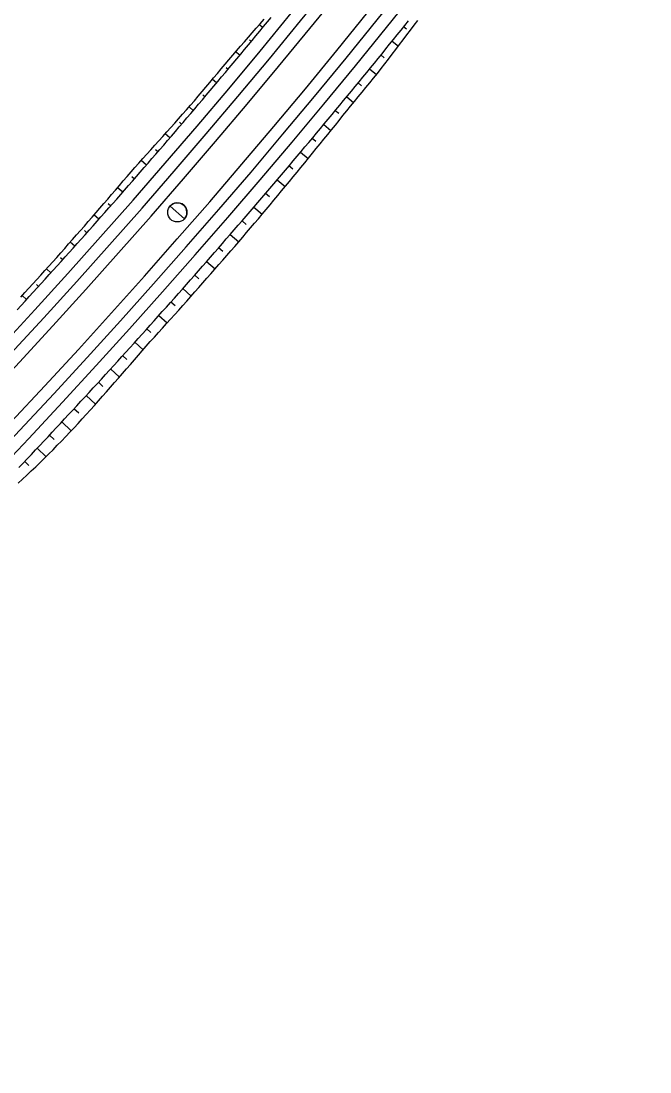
# Model space of a CAD drawing. Extents: x 6503541 to 6503743, y 5888004 to 5888145.
# Drawn here: x 6503584.59 to 6503585.847, y 5888030.315 to 5888032.415 of the extents above; entities that cross this region are included whole.
import ezdxf

# ---------------------------------------------------------------- set-up
doc = ezdxf.new("R2010")
doc.units = 0
doc.layers.add('12', color=7, linetype='Continuous')

msp = doc.modelspace()

# ---------------------------------------------------------------- linework, layer by layer
at = {"layer": '12'}
for p, q in [((6503585.0732, 5888032.4019), (6503585.0663, 5888032.4076)), ((6503585.3605, 5888032.3984), (6503585.3547, 5888032.4031)), ((6503585.0465, 5888032.3773), (6503585.0503, 5888032.3741)), ((6503585.3321, 5888032.375), (6503585.3445, 5888032.365)), ((6503585.0273, 5888032.3465), (6503585.0191, 5888032.3533)), ((6503585.316, 5888032.3417), (6503585.3094, 5888032.3471)), ((6503585, 5888032.3224), (6503585.0042, 5888032.3188)), ((6503585.2867, 5888032.3192), (6503585.3004, 5888032.308)), ((6503584.981, 5888032.2913), (6503584.9726, 5888032.2984)), ((6503585.2707, 5888032.2857), (6503585.2639, 5888032.2913)), ((6503584.9536, 5888032.2673), (6503584.9578, 5888032.2638)), ((6503584.9345, 5888032.2363), (6503584.9261, 5888032.2435)), ((6503585.241, 5888032.2635), (6503585.2548, 5888032.2521)), ((6503585.2251, 5888032.2299), (6503585.218, 5888032.2358)), ((6503584.9067, 5888032.2128), (6503584.9111, 5888032.2089)), ((6503585.195, 5888032.2081), (6503585.2095, 5888032.196)), ((6503584.8877, 5888032.1816), (6503584.8783, 5888032.1897)), ((6503585.1793, 5888032.1743), (6503585.1719, 5888032.1805)), ((6503584.8592, 5888032.1586), (6503584.8642, 5888032.1543)), ((6503585.1488, 5888032.1529), (6503585.164, 5888032.1401)), ((6503584.8406, 5888032.1271), (6503584.8302, 5888032.1362)), ((6503585.1333, 5888032.1188), (6503585.1256, 5888032.1254)), ((6503584.8117, 5888032.1046), (6503584.817, 5888032.1)), ((6503585.1023, 5888032.0979), (6503585.1181, 5888032.0845)), ((6503584.7933, 5888032.0729), (6503584.783, 5888032.0819)), ((6503585.087, 5888032.0636), (6503585.0789, 5888032.0706)), ((6503584.7645, 5888032.0503), (6503584.7695, 5888032.0459)), ((6503585.0555, 5888032.0432), (6503585.072, 5888032.0291)), ((6503584.7457, 5888032.0189), (6503584.7359, 5888032.0275)), ((6503585.0404, 5888032.0087), (6503585.032, 5888032.0159)), ((6503584.717, 5888031.9962), (6503584.7218, 5888031.992)), ((6503584.6978, 5888031.9651), (6503584.6886, 5888031.9734)), ((6503585.0084, 5888031.9887), (6503585.0254, 5888031.974)), ((6503584.9933, 5888031.9542), (6503584.9848, 5888031.9616)), ((6503584.6693, 5888031.9423), (6503584.6737, 5888031.9383)), ((6503584.9611, 5888031.9345), (6503584.978, 5888031.9197)), ((6503584.6496, 5888031.9116), (6503584.6408, 5888031.9196)), ((6503584.9457, 5888031.9), (6503584.9373, 5888031.9074)), ((6503584.621, 5888031.8889), (6503584.6254, 5888031.8849)), ((6503584.6012, 5888031.8583), (6503584.5924, 5888031.8663)), ((6503584.9135, 5888031.8804), (6503584.9303, 5888031.8656)), ((6503584.898, 5888031.8461), (6503584.8896, 5888031.8535)), ((6503584.8656, 5888031.8266), (6503584.8823, 5888031.8117)), ((6503584.8498, 5888031.7925), (6503584.8416, 5888031.7998)), ((6503584.8175, 5888031.7731), (6503584.834, 5888031.7582)), ((6503584.8019, 5888031.7386), (6503584.7934, 5888031.7464)), ((6503584.7691, 5888031.7198), (6503584.7868, 5888031.7037)), ((6503584.7539, 5888031.6849), (6503584.7448, 5888031.6932)), ((6503584.7205, 5888031.6667), (6503584.739, 5888031.6497)), ((6503584.7055, 5888031.6315), (6503584.696, 5888031.6403)), ((6503584.6716, 5888031.6139), (6503584.6906, 5888031.5961)), ((6503584.6562, 5888031.5789), (6503584.647, 5888031.5876)), ((6503584.6224, 5888031.5613), (6503584.6402, 5888031.5445)), ((6503584.6059, 5888031.5273), (6503584.5977, 5888031.5351))]:
    msp.add_line(p, q, dxfattribs=at)
for points in [[(6503584.5825, 5888031.8379), (6503584.5905, 5888031.8467), (6503584.5986, 5888031.8555), (6503584.6066, 5888031.8643), (6503584.6146, 5888031.8731), (6503584.6227, 5888031.8819), (6503584.6307, 5888031.8907), (6503584.6387, 5888031.8995), (6503584.6467, 5888031.9083), (6503584.6546, 5888031.9172), (6503584.6626, 5888031.926), (6503584.6706, 5888031.9348), (6503584.6786, 5888031.9437), (6503584.6865, 5888031.9526), (6503584.6945, 5888031.9614), (6503584.7024, 5888031.9703), (6503584.7104, 5888031.9792), (6503584.7183, 5888031.9881), (6503584.7262, 5888031.997), (6503584.7341, 5888032.0059), (6503584.742, 5888032.0148), (6503584.7499, 5888032.0237), (6503584.7578, 5888032.0326), (6503584.7657, 5888032.0415), (6503584.7736, 5888032.0505), (6503584.7814, 5888032.0594), (6503584.7893, 5888032.0683), (6503584.7972, 5888032.0773), (6503584.805, 5888032.0862), (6503584.8128, 5888032.0952), (6503584.8207, 5888032.1042), (6503584.8285, 5888032.1132), (6503584.8363, 5888032.1222), (6503584.8441, 5888032.1311), (6503584.8519, 5888032.1401), (6503584.8597, 5888032.1491), (6503584.8675, 5888032.1582), (6503584.8753, 5888032.1672), (6503584.8831, 5888032.1762), (6503584.8908, 5888032.1852), (6503584.8986, 5888032.1943), (6503584.9063, 5888032.2033), (6503584.9141, 5888032.2124), (6503584.9218, 5888032.2214), (6503584.9295, 5888032.2305), (6503584.9373, 5888032.2395), (6503584.945, 5888032.2486), (6503584.9527, 5888032.2577), (6503584.9604, 5888032.2668), (6503584.9681, 5888032.2759), (6503584.9757, 5888032.285), (6503584.9834, 5888032.2941), (6503584.9911, 5888032.3032), (6503584.9987, 5888032.3123), (6503585.0064, 5888032.3215), (6503585.014, 5888032.3306), (6503585.0217, 5888032.3397), (6503585.0293, 5888032.3489), (6503585.0369, 5888032.358), (6503585.0445, 5888032.3672), (6503585.0521, 5888032.3764), (6503585.0597, 5888032.3855), (6503585.0673, 5888032.3947), (6503585.0749, 5888032.4039), (6503585.0825, 5888032.4131), (6503585.09, 5888032.4223)], [(6503584.5842, 5888031.4914), (6503584.593, 5888031.4997), (6503584.6018, 5888031.508), (6503584.6107, 5888031.5163), (6503584.6195, 5888031.5246), (6503584.6283, 5888031.533), (6503584.6371, 5888031.5414), (6503584.6456, 5888031.55), (6503584.6541, 5888031.5586), (6503584.6626, 5888031.5673), (6503584.671, 5888031.5759), (6503584.6795, 5888031.5846), (6503584.6879, 5888031.5933), (6503584.6962, 5888031.6022), (6503584.7043, 5888031.6111), (6503584.7125, 5888031.62), (6503584.7206, 5888031.629), (6503584.7287, 5888031.6381), (6503584.7367, 5888031.6471), (6503584.7448, 5888031.6562), (6503584.7528, 5888031.6653), (6503584.7608, 5888031.6743), (6503584.7689, 5888031.6834), (6503584.7769, 5888031.6925), (6503584.7849, 5888031.7016), (6503584.7929, 5888031.7107), (6503584.8009, 5888031.7198), (6503584.8089, 5888031.7289), (6503584.8168, 5888031.7381), (6503584.8247, 5888031.7472), (6503584.8325, 5888031.7564), (6503584.8404, 5888031.7656), (6503584.8485, 5888031.7747), (6503584.8567, 5888031.7836), (6503584.8649, 5888031.7925), (6503584.8731, 5888031.8014), (6503584.8811, 5888031.8104), (6503584.8892, 5888031.8195), (6503584.8973, 5888031.8285), (6503584.9053, 5888031.8375), (6503584.9134, 5888031.8466), (6503584.9214, 5888031.8556), (6503584.9295, 5888031.8647), (6503584.9375, 5888031.8738), (6503584.9455, 5888031.8828), (6503584.9535, 5888031.8919), (6503584.9615, 5888031.901), (6503584.9696, 5888031.9101), (6503584.9775, 5888031.9192), (6503584.9855, 5888031.9283), (6503584.9935, 5888031.9374), (6503585.0015, 5888031.9465), (6503585.0094, 5888031.9556), (6503585.0174, 5888031.9648), (6503585.0253, 5888031.9739), (6503585.0332, 5888031.9831), (6503585.0411, 5888031.9923), (6503585.0489, 5888032.0016), (6503585.0567, 5888032.0108), (6503585.0645, 5888032.0201), (6503585.0722, 5888032.0294), (6503585.08, 5888032.0387), (6503585.0878, 5888032.048), (6503585.0955, 5888032.0573), (6503585.1033, 5888032.0666), (6503585.111, 5888032.0759), (6503585.1187, 5888032.0852), (6503585.1264, 5888032.0945), (6503585.1342, 5888032.1039), (6503585.1419, 5888032.1132), (6503585.1496, 5888032.1226), (6503585.1573, 5888032.1319), (6503585.1649, 5888032.1413), (6503585.1726, 5888032.1507), (6503585.1803, 5888032.16), (6503585.1879, 5888032.1694), (6503585.1955, 5888032.1788), (6503585.2032, 5888032.1882), (6503585.2108, 5888032.1976), (6503585.2184, 5888032.207), (6503585.226, 5888032.2164), (6503585.2336, 5888032.2259), (6503585.2412, 5888032.2353), (6503585.2488, 5888032.2447), (6503585.2565, 5888032.2541), (6503585.2641, 5888032.2635), (6503585.2718, 5888032.2729), (6503585.2794, 5888032.2822), (6503585.2871, 5888032.2916), (6503585.2947, 5888032.301), (6503585.3024, 5888032.3104), (6503585.3099, 5888032.3199), (6503585.3172, 5888032.3295), (6503585.3246, 5888032.3391), (6503585.332, 5888032.3487), (6503585.3394, 5888032.3583), (6503585.3467, 5888032.3679), (6503585.3541, 5888032.3776), (6503585.3614, 5888032.3872), (6503585.3688, 5888032.3968), (6503585.3761, 5888032.4064), (6503585.3834, 5888032.4161)], [(6503584.5861, 5888031.5229), (6503584.5944, 5888031.5316), (6503584.6027, 5888031.5404), (6503584.611, 5888031.5492), (6503584.6193, 5888031.558), (6503584.6276, 5888031.5668), (6503584.6359, 5888031.5757), (6503584.6441, 5888031.5845), (6503584.6524, 5888031.5933), (6503584.6606, 5888031.6022), (6503584.6689, 5888031.611), (6503584.6771, 5888031.6199), (6503584.6853, 5888031.6287), (6503584.6936, 5888031.6376), (6503584.7018, 5888031.6465), (6503584.71, 5888031.6553), (6503584.7182, 5888031.6642), (6503584.7264, 5888031.6731), (6503584.7346, 5888031.682), (6503584.7427, 5888031.6909), (6503584.7509, 5888031.6998), (6503584.7591, 5888031.7088), (6503584.7672, 5888031.7177), (6503584.7754, 5888031.7266), (6503584.7835, 5888031.7356), (6503584.7916, 5888031.7445), (6503584.7998, 5888031.7535), (6503584.8079, 5888031.7624), (6503584.816, 5888031.7714), (6503584.8241, 5888031.7804), (6503584.8322, 5888031.7893), (6503584.8403, 5888031.7983), (6503584.8483, 5888031.8073), (6503584.8564, 5888031.8163), (6503584.8645, 5888031.8253), (6503584.8725, 5888031.8344), (6503584.8806, 5888031.8434), (6503584.8886, 5888031.8524), (6503584.8967, 5888031.8614), (6503584.9047, 5888031.8705), (6503584.9127, 5888031.8795), (6503584.9207, 5888031.8886), (6503584.9287, 5888031.8976), (6503584.9367, 5888031.9067), (6503584.9447, 5888031.9158), (6503584.9527, 5888031.9249), (6503584.9607, 5888031.934), (6503584.9686, 5888031.9431), (6503584.9766, 5888031.9522), (6503584.9845, 5888031.9613), (6503584.9925, 5888031.9704), (6503585.0004, 5888031.9795), (6503585.0084, 5888031.9886), (6503585.0163, 5888031.9978), (6503585.0242, 5888032.0069), (6503585.0321, 5888032.0161), (6503585.04, 5888032.0252), (6503585.0479, 5888032.0344), (6503585.0558, 5888032.0435), (6503585.0636, 5888032.0527), (6503585.0715, 5888032.0619), (6503585.0794, 5888032.0711), (6503585.0872, 5888032.0803), (6503585.0951, 5888032.0895), (6503585.1029, 5888032.0987), (6503585.1107, 5888032.1079), (6503585.1185, 5888032.1171), (6503585.1264, 5888032.1263), (6503585.1342, 5888032.1356), (6503585.142, 5888032.1448), (6503585.1498, 5888032.1541), (6503585.1575, 5888032.1633), (6503585.1653, 5888032.1726), (6503585.1731, 5888032.1818), (6503585.1808, 5888032.1911), (6503585.1886, 5888032.2004), (6503585.1963, 5888032.2097), (6503585.2041, 5888032.219), (6503585.2118, 5888032.2283), (6503585.2195, 5888032.2376), (6503585.2272, 5888032.2469), (6503585.2349, 5888032.2562), (6503585.2426, 5888032.2655), (6503585.2503, 5888032.2749), (6503585.258, 5888032.2842), (6503585.2657, 5888032.2935), (6503585.2733, 5888032.3029), (6503585.281, 5888032.3122), (6503585.2887, 5888032.3216), (6503585.2963, 5888032.331), (6503585.3039, 5888032.3403), (6503585.3116, 5888032.3497), (6503585.3192, 5888032.3591), (6503585.3268, 5888032.3685), (6503585.3344, 5888032.3779), (6503585.342, 5888032.3873), (6503585.3496, 5888032.3967), (6503585.3572, 5888032.4061), (6503585.3647, 5888032.4156)], [(6503584.5898, 5888031.8635), (6503584.5978, 5888031.8723), (6503584.6058, 5888031.8811), (6503584.6139, 5888031.8899), (6503584.6218, 5888031.8987), (6503584.6298, 5888031.9075), (6503584.6378, 5888031.9163), (6503584.6458, 5888031.9252), (6503584.6537, 5888031.934), (6503584.6617, 5888031.9428), (6503584.6696, 5888031.9518), (6503584.6775, 5888031.9607), (6503584.6853, 5888031.9696), (6503584.6932, 5888031.9786), (6503584.701, 5888031.9875), (6503584.7089, 5888031.9965), (6503584.7167, 5888032.0054), (6503584.7245, 5888032.0144), (6503584.7323, 5888032.0234), (6503584.7401, 5888032.0323), (6503584.7479, 5888032.0413), (6503584.7557, 5888032.0503), (6503584.7635, 5888032.0593), (6503584.7713, 5888032.0683), (6503584.7791, 5888032.0773), (6503584.7868, 5888032.0863), (6503584.7946, 5888032.0954), (6503584.8023, 5888032.1044), (6503584.8101, 5888032.1134), (6503584.8179, 5888032.1224), (6503584.8258, 5888032.1313), (6503584.8338, 5888032.1401), (6503584.8417, 5888032.149), (6503584.8497, 5888032.1578), (6503584.8576, 5888032.1667), (6503584.8656, 5888032.1755), (6503584.8735, 5888032.1844), (6503584.8814, 5888032.1933), (6503584.8894, 5888032.2022), (6503584.8973, 5888032.2111), (6503584.9052, 5888032.2199), (6503584.9131, 5888032.2288), (6503584.921, 5888032.2378), (6503584.9288, 5888032.2467), (6503584.9366, 5888032.2558), (6503584.9443, 5888032.2648), (6503584.9519, 5888032.2739), (6503584.9596, 5888032.283), (6503584.9673, 5888032.2921), (6503584.975, 5888032.3012), (6503584.9826, 5888032.3103), (6503584.9903, 5888032.3194), (6503584.9979, 5888032.3285), (6503585.0056, 5888032.3377), (6503585.0133, 5888032.3467), (6503585.0211, 5888032.3557), (6503585.029, 5888032.3646), (6503585.0368, 5888032.3736), (6503585.0446, 5888032.3826), (6503585.0524, 5888032.3916), (6503585.0602, 5888032.4005), (6503585.068, 5888032.4095), (6503585.0758, 5888032.4185)], [(6503584.8881, 5888032.0453), (6503584.9171, 5888032.0201)]]:
    msp.add_lwpolyline(points, dxfattribs=at)
msp.add_circle((6503584.9026, 5888032.0327), 0.0192, dxfattribs=at)
for centre, radius, start, end in [((6503574.0504, 5888041.4979), 14.3172, 300.16913, 350.62857), ((6503574.0504, 5888041.4979), 14.3412, 300.16913, 350.62857), ((6503574.0504, 5888041.4979), 14.3652, 300.16913, 350.62857), ((6503574.0504, 5888041.4979), 14.4348, 300.16913, 350.62857), ((6503574.0504, 5888041.4979), 14.4588, 300.16913, 350.62857), ((6503574.0504, 5888041.4979), 14.4828, 300.16913, 350.62857), ((6503584.9026, 5888032.0327), 0.0192, 14.4585, 138.9057), ((6503584.9026, 5888032.0327), 0.0192, 318.9057, 14.4585)]:
    msp.add_arc(centre, radius, start, end, dxfattribs=at)

doc.saveas('drawing.dxf')
